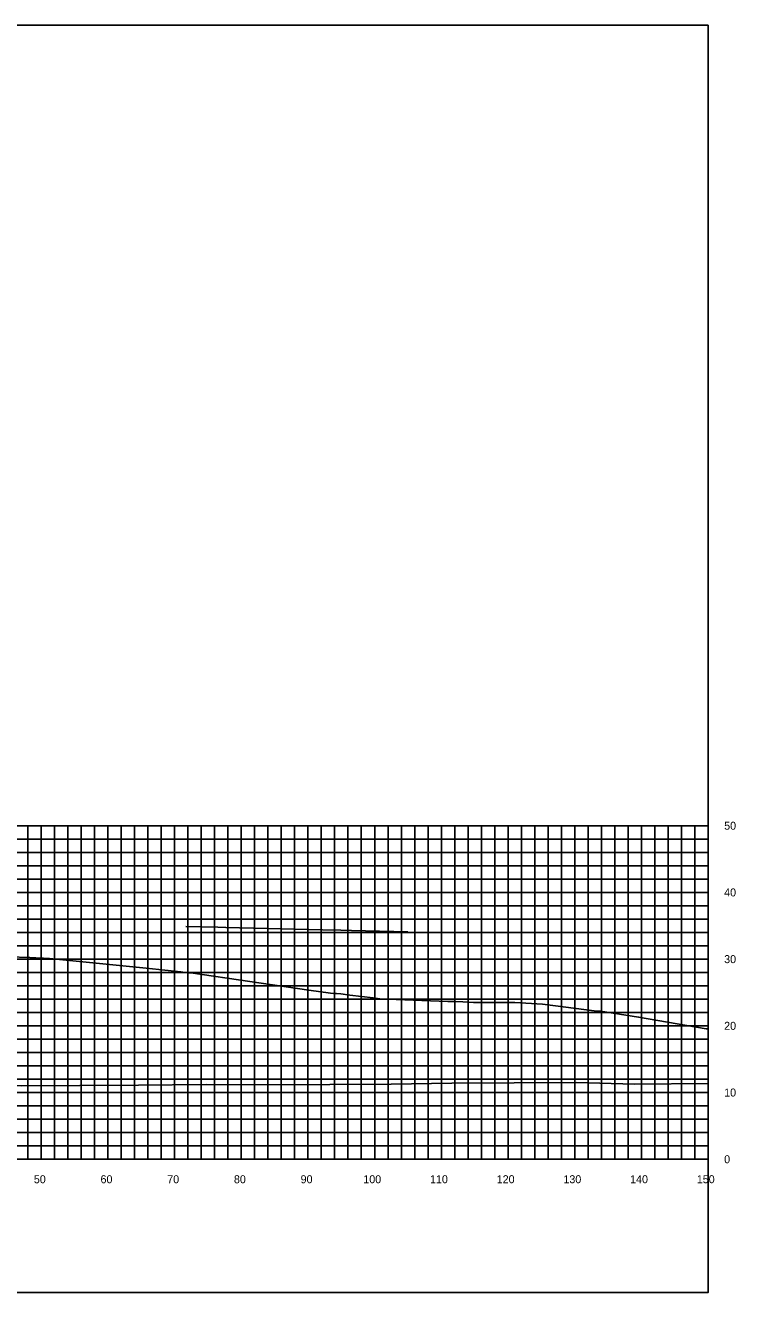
# Model space of a CAD drawing. Extents: x 1800880 to 1818864, y 245271 to 250560.
# Drawn here: x 1816523.5 to 1816630, y 247558.3 to 247748.3 of the extents above; entities that cross this region are included whole.
import ezdxf

# ---------------------------------------------------------------- set-up
doc = ezdxf.new("R2010")
doc.units = 0
for name, color, linetype in [('33', 7, 'Continuous'), ('CL-CNST', 7, 'Continuous'), ('DESIGN - DRAINAGE - Bridges', 7, 'Continuous'), ('Level 37', 7, 'Continuous'), ('Level 46', 7, 'Continuous'), ('Level 62', 7, 'Continuous')]:
    doc.layers.add(name, color=color, linetype=linetype)

msp = doc.modelspace()

# ---------------------------------------------------------------- linework, layer by layer
at = {"layer": 'CL-CNST'}
msp.add_lwpolyline([(1816521.01, 247608.61), (1816524.14, 247608.51), (1816524.9, 247608.46), (1816525.02, 247608.46), (1816526.2, 247608.41), (1816526.77, 247608.38), (1816526.79, 247608.38), (1816527.11, 247608.37), (1816541.58, 247606.92), (1816543.46, 247606.72), (1816543.91, 247606.68), (1816546.74, 247606.38), (1816546.77, 247606.38), (1816547.71, 247606.25), (1816548.23, 247606.25), (1816548.26, 247606.25), (1816565.97, 247603.65), (1816569.23, 247603.2), (1816569.67, 247603.15), (1816570.1, 247603.15), (1816570.79, 247603.06), (1816572.1, 247602.9), (1816575.64, 247602.46), (1816576.98, 247602.3), (1816577.01, 247602.3), (1816577.16, 247602.29), (1816577.28, 247602.29), (1816577.37, 247602.28), (1816577.45, 247602.28), (1816577.51, 247602.28), (1816577.56, 247602.27), (1816577.61, 247602.27), (1816577.65, 247602.27), (1816577.68, 247602.27), (1816577.71, 247602.27), (1816577.74, 247602.27), (1816577.76, 247602.27), (1816577.78, 247602.26), (1816577.78, 247602.26), (1816586.82, 247601.94), (1816587.81, 247601.91), (1816589.06, 247601.86), (1816590.66, 247601.8), (1816591.07, 247601.79), (1816591.33, 247601.78), (1816591.63, 247601.77), (1816596.69, 247601.78), (1816596.87, 247601.78), (1816600.99, 247601.55), (1816609.16, 247600.48), (1816609.36, 247600.48), (1816609.72, 247600.48), (1816615.41, 247599.6), (1816625.52, 247597.84), (1816625.64, 247597.84), (1816625.84, 247597.83)], dxfattribs=at)
at = {"layer": 'DESIGN - DRAINAGE - Bridges'}
for p, q in [((1816625.84, 247578.28), (1816625.84, 247628.28)), ((1816625.9, 247628.28), (1816625.84, 247628.28)), ((1816625.9, 247618.28), (1816625.84, 247618.28)), ((1816625.9, 247608.28), (1816625.84, 247608.28)), ((1816625.9, 247598.28), (1816625.84, 247598.28)), ((1816625.9, 247588.28), (1816625.84, 247588.28)), ((1816325.84, 247578.28), (1816625.84, 247578.28)), ((1816525.84, 247578.22), (1816525.84, 247578.28)), ((1816535.84, 247578.22), (1816535.84, 247578.28)), ((1816545.84, 247578.22), (1816545.84, 247578.28)), ((1816555.84, 247578.22), (1816555.84, 247578.28)), ((1816565.84, 247578.22), (1816565.84, 247578.28)), ((1816575.84, 247578.22), (1816575.84, 247578.28)), ((1816585.84, 247578.22), (1816585.84, 247578.28)), ((1816595.84, 247578.22), (1816595.84, 247578.28)), ((1816605.84, 247578.22), (1816605.84, 247578.28)), ((1816615.84, 247578.22), (1816615.84, 247578.28)), ((1816625.84, 247578.22), (1816625.84, 247578.28)), ((1816625.9, 247578.28), (1816625.84, 247578.28))]:
    msp.add_line(p, q, dxfattribs=at)
at = {"layer": 'Level 37'}
msp.add_lwpolyline([(1816325.84, 247558.28), (1816625.84, 247558.28), (1816625.84, 247748.28), (1816325.84, 247748.28)], close=True, dxfattribs=at)
at = {"layer": 'Level 46'}
for p, q in [((1816325.84, 247628.28), (1816625.84, 247628.28)), ((1816523.84, 247578.28), (1816523.84, 247628.28)), ((1816525.84, 247578.28), (1816525.84, 247628.28)), ((1816527.84, 247578.28), (1816527.84, 247628.28)), ((1816529.84, 247578.28), (1816529.84, 247628.28)), ((1816531.84, 247578.28), (1816531.84, 247628.28)), ((1816533.84, 247578.28), (1816533.84, 247628.28)), ((1816535.84, 247578.28), (1816535.84, 247628.28)), ((1816537.84, 247578.28), (1816537.84, 247628.28)), ((1816539.84, 247578.28), (1816539.84, 247628.28)), ((1816541.84, 247578.28), (1816541.84, 247628.28)), ((1816543.84, 247578.28), (1816543.84, 247628.28)), ((1816545.84, 247578.28), (1816545.84, 247628.28)), ((1816547.84, 247578.28), (1816547.84, 247628.28)), ((1816549.84, 247578.28), (1816549.84, 247628.28)), ((1816551.84, 247578.28), (1816551.84, 247628.28)), ((1816553.84, 247578.28), (1816553.84, 247628.28)), ((1816555.84, 247578.28), (1816555.84, 247628.28)), ((1816557.84, 247578.28), (1816557.84, 247628.28)), ((1816559.84, 247578.28), (1816559.84, 247628.28)), ((1816561.84, 247578.28), (1816561.84, 247628.28)), ((1816563.84, 247578.28), (1816563.84, 247628.28)), ((1816565.84, 247578.28), (1816565.84, 247628.28)), ((1816567.84, 247578.28), (1816567.84, 247628.28)), ((1816569.84, 247578.28), (1816569.84, 247628.28)), ((1816571.84, 247578.28), (1816571.84, 247628.28)), ((1816573.84, 247578.28), (1816573.84, 247628.28)), ((1816575.84, 247578.28), (1816575.84, 247628.28)), ((1816577.84, 247578.28), (1816577.84, 247628.28)), ((1816579.84, 247578.28), (1816579.84, 247628.28)), ((1816581.84, 247578.28), (1816581.84, 247628.28)), ((1816583.84, 247578.28), (1816583.84, 247628.28)), ((1816585.84, 247578.28), (1816585.84, 247628.28)), ((1816587.84, 247578.28), (1816587.84, 247628.28)), ((1816589.84, 247578.28), (1816589.84, 247628.28)), ((1816591.84, 247578.28), (1816591.84, 247628.28)), ((1816593.84, 247578.28), (1816593.84, 247628.28)), ((1816595.84, 247578.28), (1816595.84, 247628.28)), ((1816597.84, 247578.28), (1816597.84, 247628.28)), ((1816599.84, 247578.28), (1816599.84, 247628.28)), ((1816601.84, 247578.28), (1816601.84, 247628.28)), ((1816603.84, 247578.28), (1816603.84, 247628.28)), ((1816605.84, 247578.28), (1816605.84, 247628.28)), ((1816607.84, 247578.28), (1816607.84, 247628.28)), ((1816609.84, 247578.28), (1816609.84, 247628.28)), ((1816611.84, 247578.28), (1816611.84, 247628.28)), ((1816613.84, 247578.28), (1816613.84, 247628.28)), ((1816615.84, 247578.28), (1816615.84, 247628.28)), ((1816617.84, 247578.28), (1816617.84, 247628.28)), ((1816619.84, 247578.28), (1816619.84, 247628.28)), ((1816621.84, 247578.28), (1816621.84, 247628.28)), ((1816623.84, 247578.28), (1816623.84, 247628.28)), ((1816625.84, 247578.28), (1816625.84, 247628.28)), ((1816325.84, 247626.28), (1816625.84, 247626.28)), ((1816325.84, 247624.28), (1816625.84, 247624.28)), ((1816325.84, 247622.28), (1816625.84, 247622.28)), ((1816325.84, 247620.28), (1816625.84, 247620.28)), ((1816325.84, 247618.28), (1816625.84, 247618.28)), ((1816325.84, 247616.28), (1816625.84, 247616.28)), ((1816325.84, 247614.28), (1816625.84, 247614.28)), ((1816325.84, 247612.28), (1816625.84, 247612.28)), ((1816325.84, 247610.28), (1816625.84, 247610.28)), ((1816325.84, 247608.28), (1816625.84, 247608.28)), ((1816325.84, 247606.28), (1816625.84, 247606.28)), ((1816325.84, 247604.28), (1816625.84, 247604.28)), ((1816325.84, 247602.28), (1816625.84, 247602.28)), ((1816325.84, 247600.28), (1816625.84, 247600.28)), ((1816325.84, 247598.28), (1816625.84, 247598.28)), ((1816325.84, 247596.28), (1816625.84, 247596.28)), ((1816325.84, 247594.28), (1816625.84, 247594.28)), ((1816325.84, 247592.28), (1816625.84, 247592.28)), ((1816325.84, 247590.28), (1816625.84, 247590.28)), ((1816325.84, 247588.28), (1816625.84, 247588.28)), ((1816325.84, 247586.28), (1816625.84, 247586.28)), ((1816325.84, 247584.28), (1816625.84, 247584.28)), ((1816325.84, 247582.28), (1816625.84, 247582.28)), ((1816325.84, 247580.28), (1816625.84, 247580.28)), ((1816325.84, 247578.28), (1816625.84, 247578.28))]:
    msp.add_line(p, q, dxfattribs=at)
at = {"layer": 'Level 62'}
for points in [[(1816547.52, 247613.19), (1816552.33, 247613.07), (1816553.53, 247613.04), (1816568.01, 247612.68), (1816570.75, 247612.61), (1816572.38, 247612.57), (1816580.79, 247612.36)], [(1816325.84, 247589.91), (1816328.53, 247589.89), (1816331.98, 247589.88), (1816356.28, 247589.66), (1816363.02, 247589.64), (1816384.04, 247589.51), (1816393.44, 247589.51), (1816411.79, 247589.38), (1816423.4, 247589.4), (1816439.55, 247589.28), (1816453.02, 247589.32), (1816467.3, 247589.28), (1816482.35, 247589.35), (1816495.06, 247589.37), (1816511.47, 247589.46), (1816522.82, 247589.26), (1816540.42, 247589.36), (1816550.57, 247589.47), (1816559.93, 247589.41), (1816578.33, 247589.52), (1816587.39, 247589.68), (1816606.08, 247589.79), (1816614.82, 247589.55), (1816625.84, 247589.62)]]:
    msp.add_lwpolyline(points, dxfattribs=at)

# ---------------------------------------------------------------- texts
for s, p in [('50', (1816524.74, 247574.68)), ('60', (1816534.74, 247574.68)), ('70', (1816544.74, 247574.68)), ('80', (1816554.74, 247574.68)), ('90', (1816564.74, 247574.68)), ('100', (1816574.14, 247574.68)), ('110', (1816584.14, 247574.68)), ('120', (1816594.14, 247574.68)), ('130', (1816604.14, 247574.68)), ('140', (1816614.14, 247574.68)), ('150', (1816624.14, 247574.68))]:
    msp.add_text(s, height=1.2).set_placement(p)
at = {"layer": '33'}
for s, p in [('50', (1816628.24, 247627.68)), ('40', (1816628.24, 247617.68)), ('30', (1816628.24, 247607.68)), ('20', (1816628.24, 247597.68)), ('10', (1816628.24, 247587.68)), ('0', (1816628.24, 247577.68))]:
    msp.add_text(s, height=1.2, dxfattribs=at).set_placement(p)

doc.saveas('drawing.dxf')
